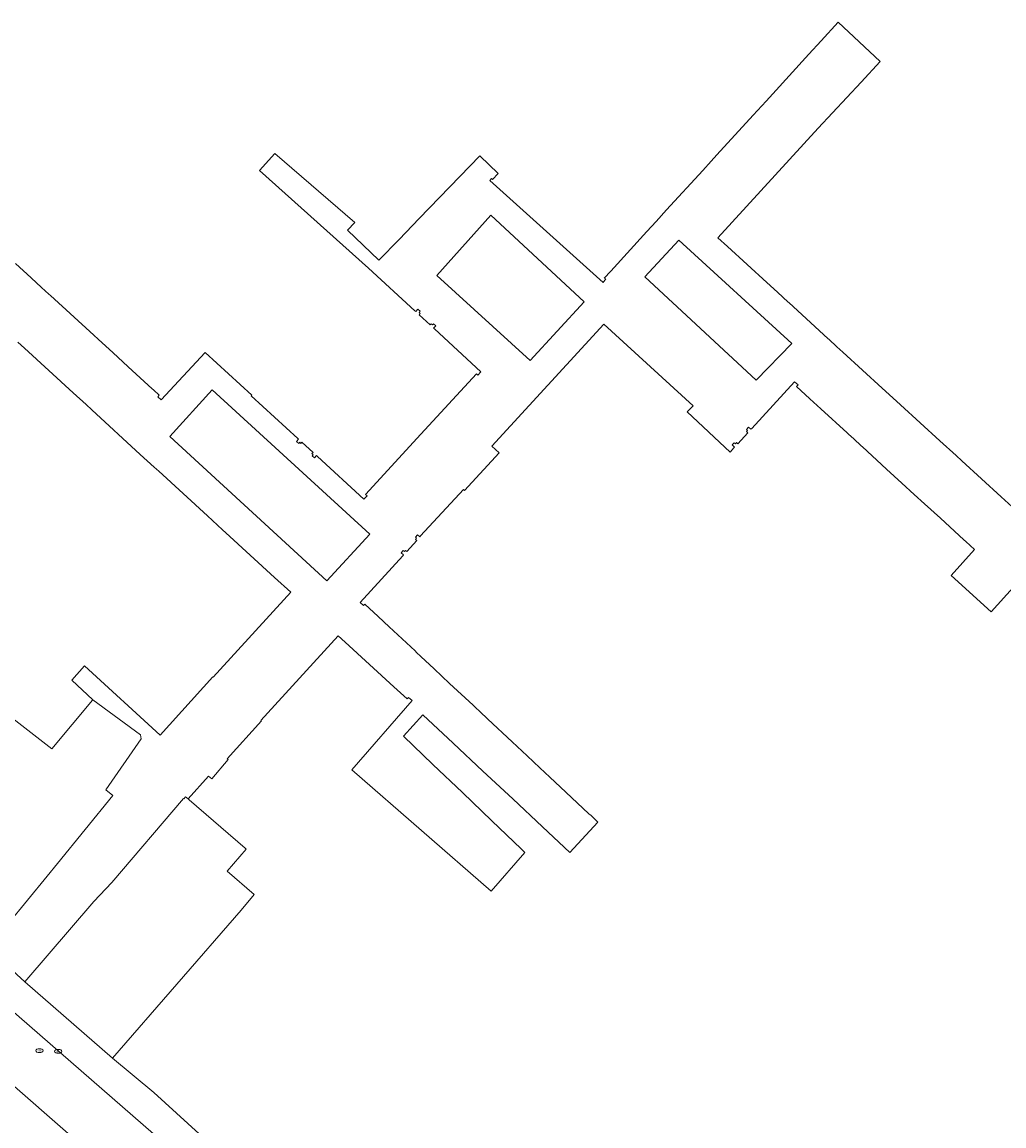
# Model space of a CAD drawing. Header units: metres. Extents: x 187916 to 189411, y 333285 to 334910.
# Tile 326 of 348: x 189055 to 189123, y 334299 to 334375. Entities that reach past the tile are written whole.
import ezdxf
from ezdxf.enums import TextEntityAlignment as Align

# ---------------------------------------------------------------- set-up
doc = ezdxf.new("R2010")
doc.units = ezdxf.units.M
for name, color, linetype, lineweight in [('B-WE-IE-MEUBILAIR-S', 253, 'Continuous', 15), ('B-WE-OG-BEBOUWING-GV', 253, 'Continuous', 15), ('B-WE-VH-OPENVERHARDING-GV', 253, 'Continuous', 15), ('B-WE-VH-OPENVERHARDING_STRAATBAKSTEEN-GV', 253, 'Continuous', 15)]:
    doc.layers.add(name, color=color, linetype=linetype, lineweight=lineweight)
doc.styles.add('NLCS-ISO', font='NLCS-ISO.ttf')

# ---------------------------------------------------------------- blocks, each defined once
blk = doc.blocks.new('SIE-MEUBILAIR_PUT_KOLK-SO')
blk.add_ellipse((0, 0), major_axis=(1.25, 0), ratio=0.54)
at = {"style": 'NLCS-ISO'}
blk.add_text('klk', height=0.75, dxfattribs=at).set_placement((0.03, 0), align=Align.MIDDLE_CENTER)
blk = doc.blocks.new('SIE-MEUBILAIR_PUT_WATERLEIDINGPUT-SO')
blk.add_ellipse((0, 0), major_axis=(1.25, 0), ratio=0.54)
at = {"style": 'NLCS-ISO'}
blk.add_text('wl', height=0.75, dxfattribs=at).set_placement((-0.14, 0), align=Align.MIDDLE_CENTER)
blk = doc.blocks.new('DTM')
at = {"layer": 'B-WE-OG-BEBOUWING-GV', "ltscale": 0.2, "flags": 128}
for points in [[(189042.152, 334320.21), (189048.903, 334314.35), (189049.099, 334314.576), (189052.168, 334311.9), (189051.964, 334311.655), (189052.47, 334311.213), (189056.57, 334316.192), (189057.291, 334317.071), (189061.101, 334321.769), (189060.621, 334322.162), (189063.066, 334325.67), (189063.013, 334325.963), (189059.734, 334328.386), (189059.703, 334328.349), (189056.894, 334324.993), (189050.234, 334330.141), (189050.132, 334330.01)], [(189055.025, 334308.873), (189061.077, 334303.607), (189069.982, 334313.835), (189070.875, 334314.921), (189069.009, 334316.539), (189070.319, 334318.05), (189070.247, 334318.113), (189066.382, 334321.463), (189066.31, 334321.525), (189066.14, 334321.673), (189066.011, 334321.533), (189065.989, 334321.547), (189061.04, 334315.756), (189059.796, 334314.442)]]:
    blk.add_lwpolyline(points, close=True, dxfattribs=at)
at = {"layer": 'B-WE-VH-OPENVERHARDING-GV', "ltscale": 0.2, "flags": 128}
blk.add_lwpolyline([(189001.204, 334348.135), (189075.286, 334283.274), (189078.035, 334286.079), (189003.534, 334350.94)], close=True, dxfattribs=at)
at = {"layer": 'B-WE-VH-OPENVERHARDING_STRAATBAKSTEEN-GV', "ltscale": 0.2, "flags": 128}
for points in [[(189123.537, 334341.492), (189122.533, 334342.41), (189119.802, 334344.907), (189119.411, 334345.264), (189118.297, 334346.283), (189115.566, 334348.78), (189115.293, 334349.03), (189114.311, 334349.927), (189111.58, 334352.423), (189111.174, 334352.794), (189110.606, 334353.314), (189110.57, 334353.348), (189107.839, 334355.845), (189107.802, 334355.878), (189107.056, 334356.56), (189106.333, 334357.221), (189103.603, 334359.717), (189102.938, 334360.325), (189109.87, 334367.908), (189112.856, 334371.079), (189114.165, 334372.519), (189111.268, 334375.238), (189110.08, 334373.938), (189109.231, 334373.009), (189106.735, 334370.278), (189106.277, 334369.777), (189105.379, 334368.794), (189102.883, 334366.063), (189102.474, 334365.615), (189101.898, 334364.985), (189099.402, 334362.254), (189098.671, 334361.454), (189098.033, 334360.756), (189095.537, 334358.024), (189095.085, 334357.53), (189095.185, 334357.49), (189095.016, 334357.225), (189087.183, 334364.294), (189087.288, 334364.434), (189087.353, 334364.348), (189087.749, 334364.779), (189086.485, 334365.999), (189085.09, 334364.553), (189083.694, 334363.107), (189082.299, 334361.662), (189080.903, 334360.216), (189079.508, 334358.77), (189077.34, 334360.845), (189077.847, 334361.371), (189072.317, 334366.143), (189071.258, 334364.987), (189078.775, 334358.228), (189081.993, 334355.272), (189082.052, 334355.218), (189082.205, 334355.384), (189082.359, 334355.242), (189082.285, 334355.161), (189082.366, 334355.086), (189082.285, 334354.998), (189083.051, 334354.294), (189083.129, 334354.379), (189083.21, 334354.305), (189083.281, 334354.382), (189083.435, 334354.24), (189083.283, 334354.074), (189083.342, 334354.02), (189086.561, 334351.065), (189086.348, 334350.833), (189086.245, 334350.927), (189082.413, 334346.754), (189078.582, 334342.582), (189078.685, 334342.487), (189078.469, 334342.251), (189075.25, 334345.207), (189075.191, 334345.261), (189075.042, 334345.099), (189074.887, 334345.241), (189074.962, 334345.322), (189074.877, 334345.4), (189074.953, 334345.483), (189074.187, 334346.186), (189074.114, 334346.107), (189074.033, 334346.181), (189073.959, 334346.1), (189073.804, 334346.242), (189073.953, 334346.404), (189073.898, 334346.455), (189070.683, 334349.407), (189070.712, 334349.44), (189067.493, 334352.39), (189064.438, 334349.111), (189064.214, 334349.321), (189064.322, 334349.437), (189063.923, 334349.802), (189063.828, 334349.89), (189062.169, 334351.41), (189061.1, 334352.389), (189060.364, 334353.063), (189059.522, 334353.835), (189058.438, 334354.828), (189056.794, 334356.335), (189056.683, 334356.436), (189056.181, 334356.897), (189055.467, 334357.551), (189054.383, 334358.544)], [(189054.535, 334353.114), (189055.004, 334352.684), (189058.366, 334349.602), (189059.253, 334348.789), (189059.646, 334348.429), (189063.008, 334345.347), (189063.971, 334344.465), (189064.286, 334344.176), (189067.648, 334341.095), (189068.689, 334340.141), (189068.929, 334339.921), (189072.29, 334336.84), (189073.407, 334335.816), (189068.053, 334329.953), (189068.032, 334329.972), (189064.388, 334325.942), (189059.158, 334330.725), (189058.276, 334329.742), (189059.734, 334328.386), (189063.013, 334325.963), (189063.066, 334325.67), (189060.621, 334322.162), (189061.101, 334321.769), (189057.291, 334317.071), (189056.57, 334316.192), (189052.47, 334311.213), (189055.025, 334308.873), (189059.796, 334314.442), (189061.04, 334315.756), (189065.989, 334321.547), (189066.011, 334321.533), (189066.14, 334321.673), (189066.31, 334321.525), (189067.726, 334323.101), (189067.951, 334322.918), (189069.08, 334324.255), (189069.023, 334324.306), (189071.377, 334326.915), (189071.349, 334326.941), (189076.686, 334332.806), (189077.18, 334332.355), (189080.547, 334329.279), (189081.467, 334328.439), (189081.559, 334328.532), (189081.801, 334328.322), (189077.634, 334323.531), (189087.277, 334315.144), (189089.605, 334317.821), (189089.349, 334318.066), (189087.314, 334320.016), (189085.28, 334321.965), (189083.245, 334323.915), (189081.21, 334325.864), (189082.537, 334327.343), (189084.642, 334325.373), (189086.699, 334323.447), (189088.756, 334321.521), (189090.814, 334319.595), (189092.699, 334317.83), (189094.647, 334319.925), (189094.171, 334320.37), (189094.029, 334320.503), (189092.434, 334321.996), (189091.327, 334323.031), (189090.64, 334323.674), (189089.749, 334324.507), (189088.72, 334325.47), (189087.047, 334327.034), (189086.982, 334327.096), (189086.524, 334327.524), (189086.134, 334327.889), (189086.018, 334327.998), (189084.397, 334329.514), (189083.316, 334330.526), (189082.409, 334331.374), (189082.111, 334331.652), (189082.001, 334331.756), (189080.216, 334333.426), (189079.46, 334334.133), (189078.543, 334334.99), (189078.45, 334334.899), (189078.213, 334335.104), (189081.154, 334338.334), (189081.207, 334338.393), (189081.045, 334338.541), (189081.186, 334338.696), (189081.267, 334338.622), (189081.341, 334338.704), (189081.43, 334338.623), (189082.129, 334339.386), (189082.035, 334339.472), (189082.109, 334339.554), (189082.027, 334339.628), (189082.169, 334339.783), (189082.328, 334339.638), (189082.388, 334339.705), (189085.349, 334342.91), (189085.423, 334342.842), (189087.826, 334345.444), (189087.305, 334345.92), (189095.058, 334354.353), (189101.224, 334348.712), (189100.82, 334348.282), (189103.784, 334345.51), (189104.04, 334345.79), (189104.094, 334345.849), (189103.928, 334346.001), (189104.07, 334346.156), (189104.151, 334346.082), (189104.229, 334346.167), (189104.318, 334346.085), (189105.012, 334346.84), (189104.925, 334346.919), (189104.999, 334347.001), (189104.918, 334347.075), (189105.06, 334347.23), (189105.222, 334347.081), (189105.283, 334347.148), (189108.253, 334350.371), (189108.488, 334350.154), (189108.38, 334350.037), (189109.294, 334349.199), (189110.068, 334348.491), (189111.875, 334346.835), (189111.971, 334346.748), (189112.337, 334346.413), (189112.849, 334345.944), (189112.937, 334345.863), (189114.604, 334344.336), (189115.666, 334343.364), (189116.525, 334342.577), (189117.229, 334341.932), (189118.328, 334340.926), (189119.958, 334339.433), (189120.083, 334339.318), (189120.689, 334338.763), (189119.066, 334336.984), (189121.84, 334334.462), (189123.367, 334336.141)], [(189003.534, 334350.94), (189078.035, 334286.079)], [(189070.73, 334295.017), (189063.941, 334301.231), (189061.077, 334303.607), (189055.025, 334308.873), (189052.47, 334311.213)], [(189075.286, 334283.274), (189001.204, 334348.135), (188999.016, 334345.664), (189003.214, 334342.177), (189008.375, 334337.835), (189014.238, 334332.505), (189014.807, 334331.986), (189014.729, 334331.845), (189016.689, 334330.114), (189016.596, 334329.813), (189017.961, 334329.058), (189018.04, 334329.145), (189018.629, 334328.637), (189023.336, 334324.537), (189025.583, 334322.58), (189028.157, 334320.338), (189032.988, 334316.251), (189035.605, 334313.906), (189041.084, 334309.243), (189047.071, 334304.179), (189054.139, 334298.2)]]:
    blk.add_lwpolyline(points, dxfattribs=at)
for points in [[(189089.961, 334351.835), (189083.504, 334357.714), (189087.245, 334361.89), (189093.688, 334355.895)], [(189097.902, 334357.631), (189100.255, 334360.161), (189108.047, 334353.01), (189105.583, 334350.475)], [(189075.899, 334336.604), (189065.037, 334346.589), (189067.977, 334349.8), (189078.887, 334339.83)]]:
    blk.add_lwpolyline(points, close=True, dxfattribs=at)
at = {"layer": 'B-WE-IE-MEUBILAIR-S', "xscale": 0.2, "yscale": 0.2, "zscale": 0.2}
for name, p in [('SIE-MEUBILAIR_PUT_KOLK-SO', (189056.032, 334304.118)), ('SIE-MEUBILAIR_PUT_WATERLEIDINGPUT-SO', (189057.334, 334304.075))]:
    blk.add_blockref(name, p, dxfattribs=at)

msp = doc.modelspace()

# ---------------------------------------------------------------- block references
msp.add_blockref('DTM', (0, 0))

doc.saveas('drawing.dxf')
